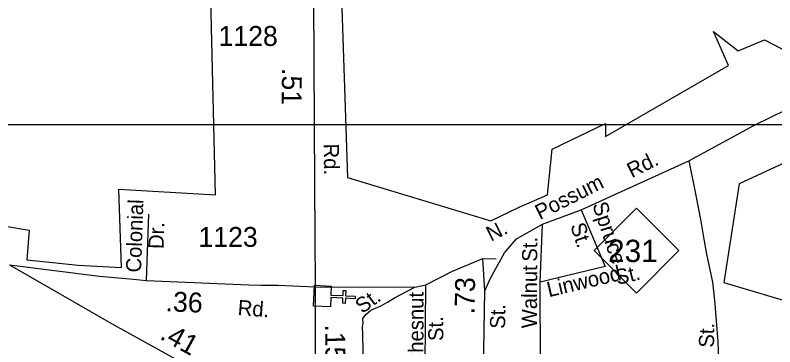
# Model space of a CAD drawing. Extents: x 2220236 to 2384410, y 720751 to 894131.
# Drawn here: x 2233152 to 2237921, y 744033 to 746114 of the extents above; entities that cross this region are included whole.
import ezdxf

# ---------------------------------------------------------------- set-up
doc = ezdxf.new("R2010")
doc.units = 0
doc.layers.add('Default', color=7, linetype='Continuous')

msp = doc.modelspace()

# ---------------------------------------------------------------- linework, layer by layer
at = {"layer": 'Default'}
for p, q in [((2233988.1, 744866.3), (2233974.9, 744449)), ((2236446.6, 744439.5), (2236462.8, 744802.1)), ((2236086.8, 744586.8), (2236172.2, 744584.7)), ((2236100.4, 744384.7), (2236086.8, 744586.8)), ((2235035.8, 744409.2), (2235034.9, 743591)), ((2235035.8, 744409.2), (2235659.9, 744407.8)), ((2235659.9, 744407.8), (2235729.1, 744421.9)), ((2235725.7, 743886.9), (2235729.1, 744421.9)), ((2236449.9, 743889.1), (2236446.6, 744439.5))]:
    msp.add_line(p, q, dxfattribs=at)
for points in [[(2235013.3, 748143.9), (2235031.4, 745051.8), (2235035.8, 744409.2)], [(2235172.5, 747037.8), (2235237, 745095.4), (2236138, 744824.9), (2236315.8, 744909.7), (2236493.5, 744986.4), (2236522, 745273.1), (2236857.2, 745434.7), (2236857.2, 745353.9), (2237629, 745798.1), (2237536, 746012.2), (2237689.8, 745891), (2237855.2, 745959.7), (2237964.5, 745903.1)], [(2235172.5, 747037.8), (2235237, 745095.4), (2236138, 744824.9), (2236315.8, 744909.7), (2236493.5, 744986.4), (2236522, 745273.1), (2236857.2, 745434.7), (2236857.2, 745353.9), (2237629, 745798.1), (2237536, 746012.2), (2237689.8, 745891), (2237855.2, 745959.7), (2237964.5, 745903.1)], [(2233079.2, 744792.6), (2233240.5, 744765.2), (2233224.8, 744578.6), (2233548, 744546.2), (2233818.8, 744530.1), (2233802.5, 745022.8), (2234408.5, 744986.4), (2234368.2, 746739.1)], [(2233079.2, 744792.6), (2233240.5, 744765.2), (2233224.8, 744578.6), (2233548, 744546.2), (2233818.8, 744530.1), (2233802.5, 745022.8), (2234408.5, 744986.4), (2234368.2, 746739.1)], [(2236089.7, 743291.6), (2236091.7, 743884.7), (2236100.4, 744384.7), (2236135.7, 744463.5), (2236224.4, 744622.2), (2236298.7, 744711.4), (2236462.8, 744802.1), (2236705.2, 744893.4), (2237380.1, 745200.3), (2237789, 745422.4), (2238830.4, 745932.7), (2239176.9, 746116.9), (2239346, 746200.8), (2239469.3, 746283.8), (2239572.7, 746362.7), (2239701.8, 746467.6)], [(2231448.3, 745428), (2239755.4, 745428), (2239755.4, 740165.1), (2231448.3, 740165.1), (2231448.3, 745428)], [(2238316, 745341.8), (2237697.8, 745055.1), (2237600.8, 744437.2), (2238303.8, 744227.2)], [(2238316, 745341.8), (2237697.8, 745055.1), (2237600.8, 744437.2), (2238303.8, 744227.2)], [(2237380.1, 745200.3), (2237424.9, 744983.8), (2237456.8, 744821), (2237474.3, 744709.2), (2237491.9, 744614.9), (2237529.2, 744438.8), (2237542.1, 744327), (2237562.2, 744067.2), (2237567.1, 743955.4), (2237565.7, 743897.4)], [(2236705.2, 744893.4), (2236854.7, 744537.3), (2236446.6, 744439.5)], [(2235729.1, 744421.9), (2235897.7, 744507.5), (2236086.8, 744586.8)], [(2233116.5, 744547.9), (2233680.6, 744476.6), (2233895.5, 744457.6), (2233974.9, 744449), (2234618.8, 744423), (2234693.1, 744419.6), (2234803.6, 744419.6), (2235035.8, 744409.2)], [(2233116.5, 744547.9), (2233770.4, 744170.9), (2234285.3, 743887.2), (2234406, 743825), (2234484.6, 743784.7), (2234587, 743740.8), (2234648.5, 743711.6), (2234722.6, 743682.3), (2234794.9, 743656.8), (2234904.5, 743623.8), (2234995.2, 743597.9), (2235034.9, 743591)], [(2235338.7, 743884.7), (2235334.4, 744115.6), (2235332.6, 744159.7), (2235336.7, 744182), (2235334.6, 744210.5), (2235355.2, 744238.9), (2235384.5, 744263.1), (2235442.4, 744287.8), (2235489.2, 744312.5), (2235533, 744341), (2235659.9, 744407.8)]]:
    msp.add_lwpolyline(points, dxfattribs=at)
for points in [[(2236786.4, 744636.9), (2237052.8, 744903.3), (2237319.2, 744636.9), (2237052.8, 744370.5)], [(2235136.5, 744414.7), (2235134.2, 744357.8), (2235210.3, 744354.6), (2235211.6, 744386.6), (2235227.6, 744385.9), (2235226.2, 744354), (2235286.3, 744351.4), (2235285.7, 744335.4), (2235225.6, 744338), (2235224.2, 744306), (2235208.3, 744306.7), (2235209.6, 744338.6), (2235133.5, 744341.8), (2235131, 744284.2), (2235024.6, 744288.7), (2235030.1, 744419.2)]]:
    msp.add_lwpolyline(points, close=True, dxfattribs=at)

# ---------------------------------------------------------------- texts
for s, height, p in [('1128', 125, (2234428.5, 745921.6)), ('1123', 125, (2234302.4, 744660.5)), ('231', 140, (2236873.7, 744565.2))]:
    msp.add_text(s, height=height, dxfattribs=at).set_placement(p)
for s, height, rotation, p in [('.51', 125, 269.2726, (2234827.2, 745783.2)), ('Rd.', 95, 270.6809, (2235088.7, 745308.2)), ('Rd.', 95, 26.3219, (2237022.7, 745091.4)), ('Possum', 95, 26.7482, (2236446, 744828.9)), ('Colonial', 95, 88.0602, (2233941.8, 744498.4)), ('Spruce', 95, 288.2554, (2236774.4, 744925.2)), ('Dr.', 95, 88.0602, (2234082.8, 744645.9)), ('N.', 95, 26.2751, (2236139.1, 744692.4)), ('St.', 95, 288.2554, (2236635.3, 744794.3)), ('St.', 95, 89.8141, (2236429.2, 744567.3)), ('Walnut', 95, 89.6194, (2236426.9, 744149.4)), ('Linwood', 95, 13.3263, (2236502.3, 744344.5)), ('St.', 95, 13.3263, (2236932.2, 744421.2)), ('.73', 125, 88.9956, (2236035.3, 744236.7)), ('.36', 125, 357.6957, (2234094.2, 744256.5)), ('St.', 95, 35.5726, (2235329.8, 744238.1)), ('Chesnut', 95, 89.9867, (2235715.1, 743904.4)), ('Rd.', 95, 355.4678, (2234546.2, 744233.6)), ('St.', 95, 88.8903, (2236227.1, 744145.4)), ('St.', 95, 90.8615, (2235840.3, 744070.2)), ('.15', 125, 270.681, (2235097.3, 744173.2)), ('St.', 95, 89.0279, (2237538.9, 744027.4)), ('.41', 125, 331.1464, (2234053.6, 744086.2))]:
    msp.add_text(s, height=height, rotation=rotation, dxfattribs=at).set_placement(p)

doc.saveas('drawing.dxf')
